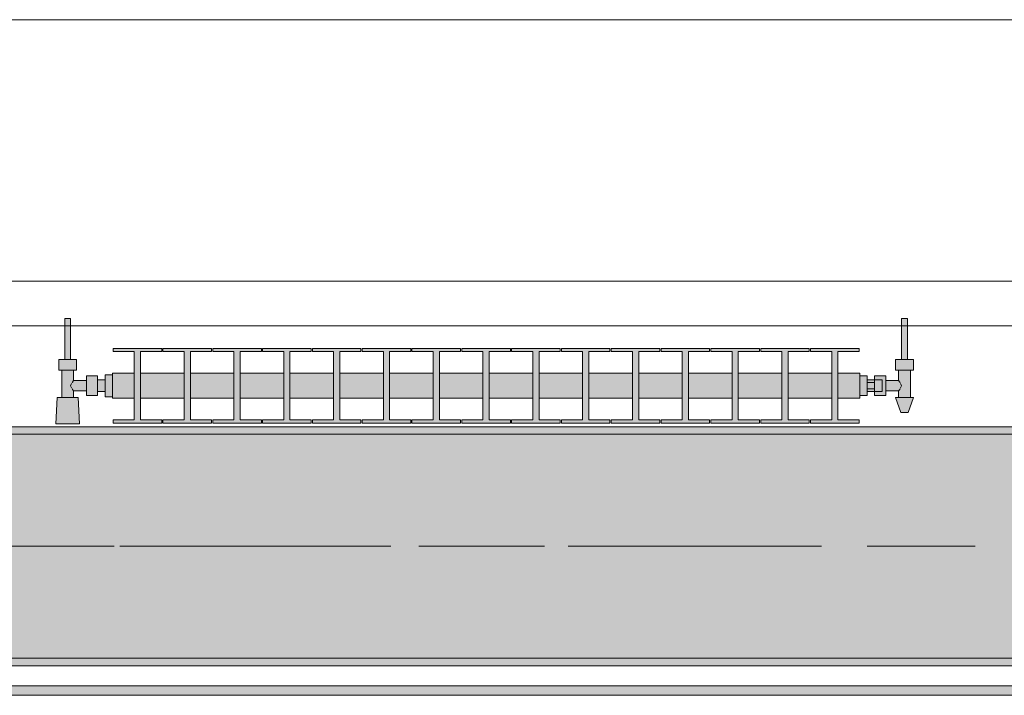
# Model space of a CAD drawing. Header units: metres. Extents: x -3.6 to 84.5, y -11 to 16.8.
# Tile 291 of 361: x 44.846 to 46.164, y 12.95 to 13.855. Entities that reach past the tile are written whole.
import ezdxf

# ---------------------------------------------------------------- set-up
doc = ezdxf.new("R2010")
doc.units = ezdxf.units.M
doc.header["$MEASUREMENT"] = 0
doc.linetypes.add('Achse', pattern=[0.2, 0.1, -0.05, 0, -0.05])
doc.linetypes.add('Strichlinie doppelt', pattern=[0.546806, 0.264583, -0.105833, 0.070556, -0.105833])
for name, color, linetype in [('451 - Universal.Achsen Raster', 7, 'Continuous'), ('604 - Struktur.Wand Aussen', 7, 'Continuous'), ('608 - Struktur.Träger', 7, 'Continuous'), ('801 - HKLSE.Heizung_ Klima_ Lüftung', 7, 'Continuous'), ('Neubau_653 - Abdeckung.TB Verkofferung', 7, 'Continuous')]:
    doc.layers.add(name, color=color, linetype=linetype)
pattern_1 = [(45, (0, 0), (-0.01767767, 0.01767767), [0, -0.025])]

msp = doc.modelspace()

# ---------------------------------------------------------------- hatches: boundary and pattern name
at = {"layer": '608 - Struktur.Träger', "linetype": 'Continuous', "lineweight": 0, "true_color": 0x000000}
h = msp.add_hatch(dxfattribs=at)
h.set_pattern_fill('Gips_0001', color=18, style=0, pattern_type=2)
h.set_pattern_definition(pattern_1)
h.paths.add_polyline_path([(43.89, 13.31), (43.89, 13.3), (47.17, 13.3), (47.17, 13.31)])
h = msp.add_hatch(dxfattribs=at)
h.set_pattern_fill('Beton__Stahlbeton_0001', color=18, style=0, pattern_type=2)
h.set_pattern_definition([(45, (0, 0), (-0.0848528, 0.0848528), []), (45, (-0.04243, 0.04243), (-0.0848528, 0.0848528), [0.09, -0.03])])
h.paths.add_polyline_path([(15.09, 13.3), (14.78, 13.3), (14.78, 13), (15.09, 13), (18.37, 13), (18.69, 13), (21.97, 13), (22.29, 13), (25.57, 13), (25.89, 13), (29.17, 13), (29.49, 13), (32.77, 13), (33.09, 13), (36.37, 13), (36.69, 13), (39.97, 13), (40.29, 13), (43.57, 13), (43.89, 13), (47.17, 13), (47.48, 13), (47.48, 13.3), (47.17, 13.3), (43.89, 13.3), (43.57, 13.3), (40.29, 13.3), (39.97, 13.3), (36.69, 13.3), (36.37, 13.3), (33.09, 13.3), (32.77, 13.3), (29.49, 13.3), (29.17, 13.3), (25.89, 13.3), (25.57, 13.3), (22.29, 13.3), (21.97, 13.3), (18.69, 13.3), (18.37, 13.3)])
h = msp.add_hatch(dxfattribs=at)
h.set_pattern_fill('Gips_0001', color=18, style=0, pattern_type=2)
h.set_pattern_definition(pattern_1)
h.paths.add_polyline_path([(43.89, 12.99), (47.17, 12.99), (47.17, 13), (43.89, 13)])
at = {"layer": '801 - HKLSE.Heizung_ Klima_ Lüftung', "linetype": 'Continuous', "lineweight": 0, "true_color": 0x3a3a3a}
for points in [[(44.97, 13.3503), (44.97, 13.3797), (44.96, 13.3797), (44.96, 13.373), (44.95, 13.373), (44.95, 13.378), (44.935, 13.378), (44.935, 13.372), (44.918, 13.372), (44.918, 13.386), (44.922, 13.386), (44.922, 13.4), (44.914, 13.4), (44.914, 13.455), (44.906, 13.455), (44.906, 13.4), (44.898, 13.4), (44.898, 13.386), (44.902, 13.386), (44.902, 13.349), (44.896, 13.349), (44.894, 13.314), (44.926, 13.314), (44.924, 13.349), (44.918, 13.349), (44.918, 13.358), (44.935, 13.358), (44.935, 13.352), (44.95, 13.352), (44.95, 13.357), (44.96, 13.357), (44.96, 13.3503)], [(45.97, 13.352), (45.98, 13.352), (45.98, 13.357), (45.99, 13.357), (45.99, 13.352), (46.005, 13.352), (46.005, 13.358), (46.022, 13.358), (46.022, 13.349), (46.018, 13.349), (46.025, 13.329), (46.035, 13.329), (46.042, 13.349), (46.038, 13.349), (46.038, 13.386), (46.042, 13.386), (46.042, 13.4), (46.034, 13.4), (46.034, 13.455), (46.026, 13.455), (46.026, 13.4), (46.018, 13.4), (46.018, 13.386), (46.022, 13.386), (46.022, 13.372), (46.005, 13.372), (46.005, 13.378), (45.99, 13.378), (45.99, 13.373), (45.98, 13.373), (45.98, 13.378), (45.97, 13.378)], [(44.97, 13.3817), (44.97, 13.3483), (44.9992, 13.3483), (44.9992, 13.3192), (44.9708, 13.3192), (44.9708, 13.315), (45.0358, 13.315), (45.0358, 13.3192), (45.0075, 13.3192), (45.0075, 13.3483), (45.0658, 13.3483), (45.0658, 13.3192), (45.0375, 13.3192), (45.0375, 13.315), (45.1025, 13.315), (45.1025, 13.3192), (45.0742, 13.3192), (45.0742, 13.3483), (45.1325, 13.3483), (45.1325, 13.3192), (45.1042, 13.3192), (45.1042, 13.315), (45.1692, 13.315), (45.1692, 13.3192), (45.1408, 13.3192), (45.1408, 13.3483), (45.1992, 13.3483), (45.1992, 13.3192), (45.1708, 13.3192), (45.1708, 13.315), (45.2358, 13.315), (45.2358, 13.3192), (45.2075, 13.3192), (45.2075, 13.3483), (45.2658, 13.3483), (45.2658, 13.3192), (45.2375, 13.3192), (45.2375, 13.315), (45.3025, 13.315), (45.3025, 13.3192), (45.2742, 13.3192), (45.2742, 13.3483), (45.3325, 13.3483), (45.3325, 13.3192), (45.3042, 13.3192), (45.3042, 13.315), (45.3692, 13.315), (45.3692, 13.3192), (45.3408, 13.3192), (45.3408, 13.3483), (45.3992, 13.3483), (45.3992, 13.3192), (45.3708, 13.3192), (45.3708, 13.315), (45.4358, 13.315), (45.4358, 13.3192), (45.4075, 13.3192), (45.4075, 13.3483), (45.4658, 13.3483), (45.4658, 13.3192), (45.4375, 13.3192), (45.4375, 13.315), (45.5025, 13.315), (45.5025, 13.3192), (45.4742, 13.3192), (45.4742, 13.3483), (45.5325, 13.3483), (45.5325, 13.3192), (45.5042, 13.3192), (45.5042, 13.315), (45.5692, 13.315), (45.5692, 13.3192), (45.5408, 13.3192), (45.5408, 13.3483), (45.5992, 13.3483), (45.5992, 13.3192), (45.5708, 13.3192), (45.5708, 13.315), (45.6358, 13.315), (45.6358, 13.3192), (45.6075, 13.3192), (45.6075, 13.3483), (45.6658, 13.3483), (45.6658, 13.3192), (45.6375, 13.3192), (45.6375, 13.315), (45.7025, 13.315), (45.7025, 13.3192), (45.6742, 13.3192), (45.6742, 13.3483), (45.7325, 13.3483), (45.7325, 13.3192), (45.7042, 13.3192), (45.7042, 13.315), (45.7692, 13.315), (45.7692, 13.3192), (45.7408, 13.3192), (45.7408, 13.3483), (45.7992, 13.3483), (45.7992, 13.3192), (45.7708, 13.3192), (45.7708, 13.315), (45.8358, 13.315), (45.8358, 13.3192), (45.8075, 13.3192), (45.8075, 13.3483), (45.8658, 13.3483), (45.8658, 13.3192), (45.8375, 13.3192), (45.8375, 13.315), (45.9025, 13.315), (45.9025, 13.3192), (45.8742, 13.3192), (45.8742, 13.3483), (45.9325, 13.3483), (45.9325, 13.3192), (45.9042, 13.3192), (45.9042, 13.315), (45.9692, 13.315), (45.9692, 13.3192), (45.9408, 13.3192), (45.9408, 13.3483), (45.97, 13.3483), (45.97, 13.3817), (45.9408, 13.3817), (45.9408, 13.4108), (45.9692, 13.4108), (45.9692, 13.415), (45.9042, 13.415), (45.9042, 13.4108), (45.9325, 13.4108), (45.9325, 13.3817), (45.8742, 13.3817), (45.8742, 13.4108), (45.9025, 13.4108), (45.9025, 13.415), (45.8375, 13.415), (45.8375, 13.4108), (45.8658, 13.4108), (45.8658, 13.3817), (45.8075, 13.3817), (45.8075, 13.4108), (45.8358, 13.4108), (45.8358, 13.415), (45.7708, 13.415), (45.7708, 13.4108), (45.7992, 13.4108), (45.7992, 13.3817), (45.7408, 13.3817), (45.7408, 13.4108), (45.7692, 13.4108), (45.7692, 13.415), (45.7042, 13.415), (45.7042, 13.4108), (45.7325, 13.4108), (45.7325, 13.3817), (45.6742, 13.3817), (45.6742, 13.4108), (45.7025, 13.4108), (45.7025, 13.415), (45.6375, 13.415), (45.6375, 13.4108), (45.6658, 13.4108), (45.6658, 13.3817), (45.6075, 13.3817), (45.6075, 13.4108), (45.6358, 13.4108), (45.6358, 13.415), (45.5708, 13.415), (45.5708, 13.4108), (45.5992, 13.4108), (45.5992, 13.3817), (45.5408, 13.3817), (45.5408, 13.4108), (45.5692, 13.4108), (45.5692, 13.415), (45.5042, 13.415), (45.5042, 13.4108), (45.5325, 13.4108), (45.5325, 13.3817), (45.4742, 13.3817), (45.4742, 13.4108), (45.5025, 13.4108), (45.5025, 13.415), (45.4375, 13.415), (45.4375, 13.4108), (45.4658, 13.4108), (45.4658, 13.3817), (45.4075, 13.3817), (45.4075, 13.4108), (45.4358, 13.4108), (45.4358, 13.415), (45.3708, 13.415), (45.3708, 13.4108), (45.3992, 13.4108), (45.3992, 13.3817), (45.3408, 13.3817), (45.3408, 13.4108), (45.3692, 13.4108), (45.3692, 13.415), (45.3042, 13.415), (45.3042, 13.4108), (45.3325, 13.4108), (45.3325, 13.3817), (45.2742, 13.3817), (45.2742, 13.4108), (45.3025, 13.4108), (45.3025, 13.415), (45.2375, 13.415), (45.2375, 13.4108), (45.2658, 13.4108), (45.2658, 13.3817), (45.2075, 13.3817), (45.2075, 13.4108), (45.2358, 13.4108), (45.2358, 13.415), (45.1708, 13.415), (45.1708, 13.4108), (45.1992, 13.4108), (45.1992, 13.3817), (45.1408, 13.3817), (45.1408, 13.4108), (45.1692, 13.4108), (45.1692, 13.415), (45.1042, 13.415), (45.1042, 13.4108), (45.1325, 13.4108), (45.1325, 13.3817), (45.0742, 13.3817), (45.0742, 13.4108), (45.1025, 13.4108), (45.1025, 13.415), (45.0375, 13.415), (45.0375, 13.4108), (45.0658, 13.4108), (45.0658, 13.3817), (45.0075, 13.3817), (45.0075, 13.4108), (45.0358, 13.4108), (45.0358, 13.415), (44.9708, 13.415), (44.9708, 13.4108), (44.9992, 13.4108), (44.9992, 13.3817)]]:
    msp.add_hatch(color=250, dxfattribs=at).paths.add_polyline_path(points)
at = {"layer": 'Neubau_653 - Abdeckung.TB Verkofferung', "linetype": 'Continuous', "lineweight": 0, "true_color": 0x000000}
h = msp.add_hatch(dxfattribs=at)
h.set_pattern_fill('Gips_0001', color=18, style=0, pattern_type=2)
h.set_pattern_definition(pattern_1)
h.paths.add_polyline_path([(43.92, 12.9505), (47.24, 12.9505), (47.24, 12.963), (43.92, 12.963)])

# ---------------------------------------------------------------- linework, layer by layer
at = {"layer": '451 - Universal.Achsen Raster', "color": 160, "linetype": 'Strichlinie doppelt', "lineweight": 9, "true_color": 0x3232ff}
msp.add_line((64.935, 13.15), (-3.175, 13.15), dxfattribs=at)
at = {"layer": '604 - Struktur.Wand Aussen', "color": 7, "linetype": 'Continuous', "lineweight": 13}
for p, q in [((46.71, 13.855), (44.31, 13.855)), ((44.31, 13.445), (46.71, 13.445))]:
    msp.add_line(p, q, dxfattribs=at)
at = {"layer": '608 - Struktur.Träger', "color": 7, "linetype": 'Continuous', "lineweight": 13}
for p, q in [((14.78, 13.31), (47.48, 13.31)), ((47.17, 13.3), (43.89, 13.3)), ((14.78, 12.99), (47.48, 12.99))]:
    msp.add_line(p, q, dxfattribs=at)
at = {"layer": '608 - Struktur.Träger', "color": 7, "linetype": 'Continuous', "lineweight": 5}
for p, q in [((47.17, 13.31), (43.89, 13.31)), ((47.17, 12.99), (43.89, 12.99))]:
    msp.add_line(p, q, dxfattribs=at)
at = {"layer": '608 - Struktur.Träger', "color": 7, "linetype": 'Achse', "lineweight": 9}
msp.add_line((14.78, 13.15), (47.48, 13.15), dxfattribs=at)
at = {"layer": '608 - Struktur.Träger', "color": 7, "linetype": 'Continuous', "lineweight": 13, "flags": 128}
msp.add_lwpolyline([(47.48, 13), (47.17, 13), (43.89, 13), (43.57, 13), (40.29, 13), (39.97, 13), (36.69, 13), (36.37, 13), (33.09, 13), (32.77, 13), (29.49, 13), (29.17, 13), (25.89, 13), (25.57, 13), (22.29, 13), (21.97, 13), (18.69, 13), (18.37, 13), (15.09, 13), (14.78, 13)], dxfattribs=at)
at = {"layer": '801 - HKLSE.Heizung_ Klima_ Lüftung', "color": 7, "linetype": 'Continuous', "lineweight": 5, "true_color": 0xebebeb}
for p, q in [((44.9072, 13.455), (44.906, 13.455)), ((44.906, 13.455), (44.906, 13.4)), ((44.91, 13.455), (44.9072, 13.455)), ((44.9128, 13.455), (44.91, 13.455)), ((44.914, 13.455), (44.9128, 13.455)), ((44.914, 13.455), (44.914, 13.4)), ((46.026, 13.455), (46.0272, 13.455)), ((46.026, 13.455), (46.026, 13.4)), ((46.0272, 13.455), (46.03, 13.455)), ((46.03, 13.455), (46.0328, 13.455)), ((46.0328, 13.455), (46.034, 13.455)), ((46.034, 13.455), (46.034, 13.4)), ((44.9708, 13.415), (44.9708, 13.4108)), ((45.0358, 13.415), (44.9708, 13.415)), ((44.9708, 13.415), (44.9708, 13.4108)), ((45.0358, 13.4108), (45.0358, 13.415)), ((45.0375, 13.415), (45.0375, 13.4108)), ((45.1025, 13.415), (45.0375, 13.415)), ((45.0375, 13.415), (45.0375, 13.4108)), ((45.1025, 13.4108), (45.1025, 13.415)), ((45.1025, 13.4108), (45.1025, 13.415)), ((45.1692, 13.415), (45.1042, 13.415)), ((45.1042, 13.415), (45.1042, 13.4108)), ((45.1692, 13.4108), (45.1692, 13.415)), ((45.1692, 13.4108), (45.1692, 13.415)), ((45.2358, 13.415), (45.1708, 13.415)), ((45.1708, 13.415), (45.1708, 13.4108)), ((45.2358, 13.4108), (45.2358, 13.415)), ((45.2375, 13.415), (45.2375, 13.4108)), ((45.3025, 13.415), (45.2375, 13.415)), ((45.2375, 13.415), (45.2375, 13.4108)), ((45.3025, 13.4108), (45.3025, 13.415)), ((45.3025, 13.4108), (45.3025, 13.415)), ((45.3692, 13.415), (45.3042, 13.415)), ((45.3042, 13.415), (45.3042, 13.4108)), ((45.3692, 13.4108), (45.3692, 13.415)), ((45.3708, 13.415), (45.3708, 13.4108)), ((45.4358, 13.415), (45.3708, 13.415)), ((45.3708, 13.415), (45.3708, 13.4108)), ((45.4358, 13.4108), (45.4358, 13.415)), ((45.5025, 13.415), (45.4375, 13.415)), ((45.4375, 13.415), (45.4375, 13.4108)), ((45.5025, 13.4108), (45.5025, 13.415)), ((45.5025, 13.4108), (45.5025, 13.415)), ((45.5692, 13.415), (45.5042, 13.415)), ((45.5042, 13.415), (45.5042, 13.4108)), ((45.5692, 13.4108), (45.5692, 13.415)), ((45.5692, 13.4108), (45.5692, 13.415)), ((45.5708, 13.415), (45.5708, 13.4108)), ((45.6358, 13.415), (45.5708, 13.415)), ((45.5708, 13.415), (45.5708, 13.4108)), ((45.6358, 13.4108), (45.6358, 13.415)), ((45.7025, 13.415), (45.6375, 13.415)), ((45.6375, 13.415), (45.6375, 13.4108)), ((45.7025, 13.4108), (45.7025, 13.415)), ((45.7692, 13.415), (45.7042, 13.415)), ((45.7042, 13.415), (45.7042, 13.4108)), ((45.7692, 13.4108), (45.7692, 13.415)), ((45.7692, 13.4108), (45.7692, 13.415)), ((45.7708, 13.415), (45.7708, 13.4108)), ((45.8358, 13.415), (45.7708, 13.415)), ((45.7708, 13.415), (45.7708, 13.4108)), ((45.8358, 13.4108), (45.8358, 13.415)), ((45.8375, 13.415), (45.8375, 13.4108)), ((45.9025, 13.415), (45.8375, 13.415)), ((45.8375, 13.415), (45.8375, 13.4108)), ((45.9025, 13.4108), (45.9025, 13.415)), ((45.9025, 13.4108), (45.9025, 13.415)), ((45.9042, 13.415), (45.9042, 13.4108)), ((45.9692, 13.415), (45.9042, 13.415)), ((45.9042, 13.415), (45.9042, 13.4108)), ((45.9692, 13.4108), (45.9692, 13.415)), ((44.9708, 13.4108), (44.9992, 13.4108)), ((44.9992, 13.4108), (44.9992, 13.3192)), ((45.0075, 13.3192), (45.0075, 13.4108)), ((45.0075, 13.4108), (45.0358, 13.4108)), ((45.0375, 13.4108), (45.0658, 13.4108)), ((45.0658, 13.4108), (45.0658, 13.3192)), ((45.0742, 13.3192), (45.0742, 13.4108)), ((45.0742, 13.4108), (45.1025, 13.4108)), ((45.1042, 13.4108), (45.1325, 13.4108)), ((45.1325, 13.4108), (45.1325, 13.3192)), ((45.1408, 13.3192), (45.1408, 13.4108)), ((45.1408, 13.4108), (45.1692, 13.4108)), ((45.1708, 13.4108), (45.1992, 13.4108)), ((45.1992, 13.4108), (45.1992, 13.3192)), ((45.2075, 13.3192), (45.2075, 13.4108)), ((45.2075, 13.4108), (45.2358, 13.4108)), ((45.2375, 13.4108), (45.2658, 13.4108)), ((45.2658, 13.4108), (45.2658, 13.3192)), ((45.2742, 13.3192), (45.2742, 13.4108)), ((45.2742, 13.4108), (45.3025, 13.4108)), ((45.3042, 13.4108), (45.3325, 13.4108)), ((45.3325, 13.4108), (45.3325, 13.3192)), ((45.3408, 13.3192), (45.3408, 13.4108)), ((45.3408, 13.4108), (45.3692, 13.4108)), ((45.3708, 13.4108), (45.3992, 13.4108)), ((45.3992, 13.4108), (45.3992, 13.3192)), ((45.4075, 13.3192), (45.4075, 13.4108)), ((45.4075, 13.4108), (45.4358, 13.4108)), ((45.4375, 13.4108), (45.4658, 13.4108)), ((45.4658, 13.4108), (45.4658, 13.3192)), ((45.4742, 13.3192), (45.4742, 13.4108)), ((45.4742, 13.4108), (45.5025, 13.4108)), ((45.5042, 13.4108), (45.5325, 13.4108)), ((45.5325, 13.4108), (45.5325, 13.3192)), ((45.5408, 13.3192), (45.5408, 13.4108)), ((45.5408, 13.4108), (45.5692, 13.4108)), ((45.5708, 13.4108), (45.5992, 13.4108)), ((45.5992, 13.4108), (45.5992, 13.3192)), ((45.6075, 13.3192), (45.6075, 13.4108)), ((45.6075, 13.4108), (45.6358, 13.4108)), ((45.6375, 13.4108), (45.6658, 13.4108)), ((45.6658, 13.4108), (45.6658, 13.3192)), ((45.6742, 13.3192), (45.6742, 13.4108)), ((45.6742, 13.4108), (45.7025, 13.4108)), ((45.7042, 13.4108), (45.7325, 13.4108)), ((45.7325, 13.4108), (45.7325, 13.3192)), ((45.7408, 13.3192), (45.7408, 13.4108)), ((45.7408, 13.4108), (45.7692, 13.4108)), ((45.7708, 13.4108), (45.7992, 13.4108)), ((45.7992, 13.4108), (45.7992, 13.3192)), ((45.8075, 13.3192), (45.8075, 13.4108)), ((45.8075, 13.4108), (45.8358, 13.4108)), ((45.8375, 13.4108), (45.8658, 13.4108)), ((45.8658, 13.4108), (45.8658, 13.3192)), ((45.8742, 13.3192), (45.8742, 13.4108)), ((45.8742, 13.4108), (45.9025, 13.4108)), ((45.9042, 13.4108), (45.9325, 13.4108)), ((45.9325, 13.4108), (45.9325, 13.3192)), ((45.9408, 13.3192), (45.9408, 13.4108)), ((45.9408, 13.4108), (45.9692, 13.4108)), ((44.904, 13.4), (44.898, 13.4)), ((44.898, 13.4), (44.898, 13.386)), ((44.916, 13.4), (44.904, 13.4)), ((44.9072, 13.4), (44.906, 13.4)), ((44.91, 13.4), (44.9072, 13.4)), ((44.9128, 13.4), (44.91, 13.4)), ((44.914, 13.4), (44.9128, 13.4)), ((44.922, 13.4), (44.916, 13.4)), ((44.922, 13.4), (44.922, 13.386)), ((46.018, 13.4), (46.024, 13.4)), ((46.018, 13.4), (46.018, 13.386)), ((46.024, 13.4), (46.036, 13.4)), ((46.026, 13.4), (46.0272, 13.4)), ((46.0272, 13.4), (46.03, 13.4)), ((46.03, 13.4), (46.0328, 13.4)), ((46.0328, 13.4), (46.034, 13.4)), ((46.036, 13.4), (46.042, 13.4)), ((46.042, 13.4), (46.042, 13.386)), ((44.904, 13.386), (44.898, 13.386)), ((44.902, 13.386), (44.902, 13.349)), ((44.916, 13.386), (44.904, 13.386)), ((44.922, 13.386), (44.916, 13.386)), ((44.918, 13.386), (44.918, 13.372)), ((44.935, 13.378), (44.935, 13.3715)), ((44.935, 13.378), (44.95, 13.378)), ((44.95, 13.378), (44.95, 13.3715)), ((44.96, 13.3797), (44.96, 13.365)), ((44.96, 13.3797), (44.97, 13.3797)), ((44.96, 13.3797), (44.96, 13.365)), ((44.96, 13.3797), (44.97, 13.3797)), ((44.97, 13.3817), (44.97, 13.3768)), ((44.97, 13.3817), (44.9992, 13.3817)), ((44.97, 13.3768), (44.97, 13.365)), ((45.0075, 13.3817), (45.0658, 13.3817)), ((45.0742, 13.3817), (45.1325, 13.3817)), ((45.1408, 13.3817), (45.1992, 13.3817)), ((45.2075, 13.3817), (45.2658, 13.3817)), ((45.2742, 13.3817), (45.3325, 13.3817)), ((45.3408, 13.3817), (45.3992, 13.3817)), ((45.4075, 13.3817), (45.4658, 13.3817)), ((45.4742, 13.3817), (45.5325, 13.3817)), ((45.5408, 13.3817), (45.5992, 13.3817)), ((45.6075, 13.3817), (45.6658, 13.3817)), ((45.6742, 13.3817), (45.7325, 13.3817)), ((45.7408, 13.3817), (45.7992, 13.3817)), ((45.8075, 13.3817), (45.8658, 13.3817)), ((45.8742, 13.3817), (45.9325, 13.3817)), ((45.9408, 13.3817), (45.97, 13.3817)), ((45.97, 13.3817), (45.97, 13.3768)), ((45.97, 13.378), (45.98, 13.378)), ((45.97, 13.3768), (45.97, 13.365)), ((45.98, 13.378), (45.98, 13.365)), ((45.99, 13.373), (45.99, 13.378)), ((45.99, 13.378), (45.99, 13.3715)), ((46.005, 13.378), (45.99, 13.378)), ((46.005, 13.378), (46.005, 13.3715)), ((46.018, 13.386), (46.024, 13.386)), ((46.022, 13.386), (46.022, 13.372)), ((46.024, 13.386), (46.036, 13.386)), ((46.036, 13.386), (46.042, 13.386)), ((46.038, 13.386), (46.038, 13.349)), ((44.9153, 13.3679), (44.9139, 13.365)), ((44.9139, 13.365), (44.9153, 13.3621)), ((44.9163, 13.3699), (44.9158, 13.3689)), ((44.918, 13.372), (44.9163, 13.3699)), ((44.918, 13.372), (44.935, 13.372)), ((44.935, 13.3715), (44.935, 13.3585)), ((44.95, 13.373), (44.96, 13.373)), ((44.95, 13.3715), (44.95, 13.3585)), ((44.96, 13.373), (44.96, 13.3707)), ((44.96, 13.3707), (44.96, 13.365)), ((44.96, 13.365), (44.96, 13.3503)), ((44.96, 13.365), (44.96, 13.3503)), ((44.96, 13.365), (44.96, 13.3593)), ((44.97, 13.365), (44.97, 13.3532)), ((45.97, 13.365), (45.97, 13.3532)), ((45.99, 13.373), (45.98, 13.373)), ((45.98, 13.3693), (45.99, 13.3693)), ((45.98, 13.365), (45.98, 13.352)), ((45.99, 13.373), (45.99, 13.3707)), ((45.99, 13.373), (46, 13.373)), ((45.99, 13.373), (45.99, 13.3707)), ((45.99, 13.3715), (45.99, 13.3693)), ((45.99, 13.3707), (45.99, 13.365)), ((45.99, 13.3707), (45.99, 13.3693)), ((45.99, 13.3693), (45.99, 13.365)), ((45.99, 13.365), (45.99, 13.3607)), ((45.99, 13.365), (45.99, 13.3593)), ((46, 13.373), (46, 13.3707)), ((46, 13.3707), (46, 13.365)), ((46, 13.365), (46, 13.3593)), ((46.022, 13.372), (46.005, 13.372)), ((46.005, 13.3715), (46.005, 13.3585)), ((46.022, 13.372), (46.0237, 13.3699)), ((46.0237, 13.3699), (46.0242, 13.3689)), ((46.0247, 13.3679), (46.0261, 13.365)), ((46.0261, 13.365), (46.0247, 13.3621)), ((44.896, 13.349), (44.894, 13.314)), ((44.9001, 13.349), (44.896, 13.349)), ((44.91, 13.349), (44.9001, 13.349)), ((44.9199, 13.349), (44.91, 13.349)), ((44.9158, 13.3611), (44.9163, 13.3601)), ((44.9163, 13.3601), (44.918, 13.358)), ((44.918, 13.358), (44.918, 13.349)), ((44.918, 13.358), (44.935, 13.358)), ((44.924, 13.349), (44.9199, 13.349)), ((44.924, 13.349), (44.926, 13.314)), ((44.935, 13.3585), (44.935, 13.352)), ((44.935, 13.352), (44.95, 13.352)), ((44.95, 13.3585), (44.95, 13.352)), ((44.95, 13.357), (44.96, 13.357)), ((44.96, 13.3593), (44.96, 13.357)), ((44.96, 13.3503), (44.97, 13.3503)), ((44.96, 13.3503), (44.97, 13.3503)), ((44.96, 13.3503), (44.97, 13.3503)), ((44.96, 13.3503), (44.97, 13.3503)), ((44.97, 13.3532), (44.97, 13.3483)), ((45.97, 13.3532), (45.97, 13.3483)), ((45.97, 13.352), (45.98, 13.352)), ((45.97, 13.352), (45.98, 13.352)), ((45.97, 13.352), (45.98, 13.352)), ((45.97, 13.352), (45.98, 13.352)), ((45.98, 13.3607), (45.99, 13.3607)), ((45.99, 13.357), (45.98, 13.357)), ((45.99, 13.3607), (45.99, 13.3585)), ((45.99, 13.3607), (45.99, 13.3593)), ((45.99, 13.3593), (45.99, 13.357)), ((45.99, 13.3593), (45.99, 13.357)), ((45.99, 13.3585), (45.99, 13.352)), ((45.99, 13.357), (46, 13.357)), ((45.99, 13.352), (45.99, 13.357)), ((46.005, 13.352), (45.99, 13.352)), ((46, 13.3593), (46, 13.357)), ((46.005, 13.3585), (46.005, 13.352)), ((46.022, 13.358), (46.005, 13.358)), ((46.018, 13.349), (46.0215, 13.349)), ((46.018, 13.349), (46.025, 13.329)), ((46.0215, 13.349), (46.03, 13.349)), ((46.0237, 13.3601), (46.022, 13.358)), ((46.022, 13.358), (46.022, 13.349)), ((46.0242, 13.3611), (46.0237, 13.3601)), ((46.03, 13.349), (46.0385, 13.349)), ((46.042, 13.349), (46.035, 13.329)), ((46.0385, 13.349), (46.042, 13.349)), ((44.97, 13.3483), (44.9992, 13.3483)), ((45.0075, 13.3483), (45.0658, 13.3483)), ((45.0742, 13.3483), (45.1325, 13.3483)), ((45.1408, 13.3483), (45.1992, 13.3483)), ((45.2075, 13.3483), (45.2658, 13.3483)), ((45.2742, 13.3483), (45.3325, 13.3483)), ((45.3408, 13.3483), (45.3992, 13.3483)), ((45.4075, 13.3483), (45.4658, 13.3483)), ((45.4742, 13.3483), (45.5325, 13.3483)), ((45.5408, 13.3483), (45.5992, 13.3483)), ((45.6075, 13.3483), (45.6658, 13.3483)), ((45.6742, 13.3483), (45.7325, 13.3483)), ((45.7408, 13.3483), (45.7992, 13.3483)), ((45.8075, 13.3483), (45.8658, 13.3483)), ((45.8742, 13.3483), (45.9325, 13.3483)), ((45.9408, 13.3483), (45.97, 13.3483)), ((46.025, 13.329), (46.0265, 13.329)), ((46.0265, 13.329), (46.03, 13.329)), ((46.03, 13.329), (46.0335, 13.329)), ((46.0335, 13.329), (46.035, 13.329)), ((44.8987, 13.314), (44.894, 13.314)), ((44.894, 13.314), (44.8987, 13.314)), ((44.91, 13.314), (44.8987, 13.314)), ((44.8987, 13.314), (44.91, 13.314)), ((44.9213, 13.314), (44.91, 13.314)), ((44.91, 13.314), (44.9213, 13.314)), ((44.9213, 13.314), (44.926, 13.314)), ((44.926, 13.314), (44.9213, 13.314)), ((44.9708, 13.3192), (44.9708, 13.315)), ((44.9992, 13.3192), (44.9708, 13.3192)), ((44.9708, 13.3192), (44.9708, 13.315)), ((44.9708, 13.315), (45.0358, 13.315)), ((44.9708, 13.315), (45.0358, 13.315)), ((45.0358, 13.3192), (45.0075, 13.3192)), ((45.0358, 13.315), (45.0358, 13.3192)), ((45.0375, 13.3192), (45.0375, 13.315)), ((45.0658, 13.3192), (45.0375, 13.3192)), ((45.0375, 13.3192), (45.0375, 13.315)), ((45.0375, 13.315), (45.1025, 13.315)), ((45.0375, 13.315), (45.1025, 13.315)), ((45.1025, 13.3192), (45.0742, 13.3192)), ((45.1025, 13.315), (45.1025, 13.3192)), ((45.1025, 13.315), (45.1025, 13.3192)), ((45.1325, 13.3192), (45.1042, 13.3192)), ((45.1042, 13.3192), (45.1042, 13.315)), ((45.1042, 13.315), (45.1692, 13.315)), ((45.1042, 13.315), (45.1692, 13.315)), ((45.1692, 13.3192), (45.1408, 13.3192)), ((45.1692, 13.315), (45.1692, 13.3192)), ((45.1692, 13.315), (45.1692, 13.3192)), ((45.1992, 13.3192), (45.1708, 13.3192)), ((45.1708, 13.3192), (45.1708, 13.315)), ((45.1708, 13.315), (45.2358, 13.315)), ((45.1708, 13.315), (45.2358, 13.315)), ((45.2358, 13.3192), (45.2075, 13.3192)), ((45.2358, 13.315), (45.2358, 13.3192)), ((45.2375, 13.3192), (45.2375, 13.315)), ((45.2658, 13.3192), (45.2375, 13.3192)), ((45.2375, 13.3192), (45.2375, 13.315)), ((45.2375, 13.315), (45.3025, 13.315)), ((45.2375, 13.315), (45.3025, 13.315)), ((45.3025, 13.3192), (45.2742, 13.3192)), ((45.3025, 13.315), (45.3025, 13.3192)), ((45.3025, 13.315), (45.3025, 13.3192)), ((45.3325, 13.3192), (45.3042, 13.3192)), ((45.3042, 13.3192), (45.3042, 13.315)), ((45.3042, 13.315), (45.3692, 13.315)), ((45.3042, 13.315), (45.3692, 13.315)), ((45.3692, 13.3192), (45.3408, 13.3192)), ((45.3692, 13.315), (45.3692, 13.3192)), ((45.3708, 13.3192), (45.3708, 13.315)), ((45.3992, 13.3192), (45.3708, 13.3192)), ((45.3708, 13.3192), (45.3708, 13.315)), ((45.3708, 13.315), (45.4358, 13.315)), ((45.3708, 13.315), (45.4358, 13.315)), ((45.4358, 13.3192), (45.4075, 13.3192)), ((45.4358, 13.315), (45.4358, 13.3192)), ((45.4658, 13.3192), (45.4375, 13.3192)), ((45.4375, 13.3192), (45.4375, 13.315)), ((45.4375, 13.315), (45.5025, 13.315)), ((45.4375, 13.315), (45.5025, 13.315)), ((45.5025, 13.3192), (45.4742, 13.3192)), ((45.5025, 13.315), (45.5025, 13.3192)), ((45.5025, 13.315), (45.5025, 13.3192)), ((45.5325, 13.3192), (45.5042, 13.3192)), ((45.5042, 13.3192), (45.5042, 13.315)), ((45.5042, 13.315), (45.5692, 13.315)), ((45.5042, 13.315), (45.5692, 13.315)), ((45.5692, 13.3192), (45.5408, 13.3192)), ((45.5692, 13.315), (45.5692, 13.3192)), ((45.5692, 13.315), (45.5692, 13.3192)), ((45.5708, 13.3192), (45.5708, 13.315)), ((45.5992, 13.3192), (45.5708, 13.3192)), ((45.5708, 13.3192), (45.5708, 13.315)), ((45.5708, 13.315), (45.6358, 13.315)), ((45.5708, 13.315), (45.6358, 13.315)), ((45.6358, 13.3192), (45.6075, 13.3192)), ((45.6358, 13.315), (45.6358, 13.3192)), ((45.6658, 13.3192), (45.6375, 13.3192)), ((45.6375, 13.3192), (45.6375, 13.315)), ((45.6375, 13.315), (45.7025, 13.315)), ((45.6375, 13.315), (45.7025, 13.315)), ((45.7025, 13.3192), (45.6742, 13.3192)), ((45.7025, 13.315), (45.7025, 13.3192)), ((45.7325, 13.3192), (45.7042, 13.3192)), ((45.7042, 13.3192), (45.7042, 13.315)), ((45.7042, 13.315), (45.7692, 13.315)), ((45.7042, 13.315), (45.7692, 13.315)), ((45.7692, 13.3192), (45.7408, 13.3192)), ((45.7692, 13.315), (45.7692, 13.3192)), ((45.7692, 13.315), (45.7692, 13.3192)), ((45.7708, 13.3192), (45.7708, 13.315)), ((45.7992, 13.3192), (45.7708, 13.3192)), ((45.7708, 13.3192), (45.7708, 13.315)), ((45.7708, 13.315), (45.8358, 13.315)), ((45.7708, 13.315), (45.8358, 13.315)), ((45.8358, 13.3192), (45.8075, 13.3192)), ((45.8358, 13.315), (45.8358, 13.3192)), ((45.8375, 13.3192), (45.8375, 13.315)), ((45.8658, 13.3192), (45.8375, 13.3192)), ((45.8375, 13.3192), (45.8375, 13.315)), ((45.8375, 13.315), (45.9025, 13.315)), ((45.8375, 13.315), (45.9025, 13.315)), ((45.9025, 13.3192), (45.8742, 13.3192)), ((45.9025, 13.315), (45.9025, 13.3192)), ((45.9025, 13.315), (45.9025, 13.3192)), ((45.9042, 13.3192), (45.9042, 13.315)), ((45.9325, 13.3192), (45.9042, 13.3192)), ((45.9042, 13.3192), (45.9042, 13.315)), ((45.9042, 13.315), (45.9692, 13.315)), ((45.9042, 13.315), (45.9692, 13.315)), ((45.9692, 13.3192), (45.9408, 13.3192)), ((45.9692, 13.315), (45.9692, 13.3192))]:
    msp.add_line(p, q, dxfattribs=at)
at = {"layer": 'Neubau_653 - Abdeckung.TB Verkofferung', "color": 1, "linetype": 'Continuous', "lineweight": 9}
for p, q in [((15.11, 13.505), (47.24, 13.505)), ((22.05, 12.9505), (47.24, 12.9505))]:
    msp.add_line(p, q, dxfattribs=at)
at = {"layer": 'Neubau_653 - Abdeckung.TB Verkofferung', "color": 1, "linetype": 'Continuous', "lineweight": 5}
for p, q in [((47.24, 12.99), (43.92, 12.99)), ((47.24, 12.963), (43.92, 12.963)), ((47.24, 12.9505), (43.92, 12.9505))]:
    msp.add_line(p, q, dxfattribs=at)

doc.saveas('drawing.dxf')
